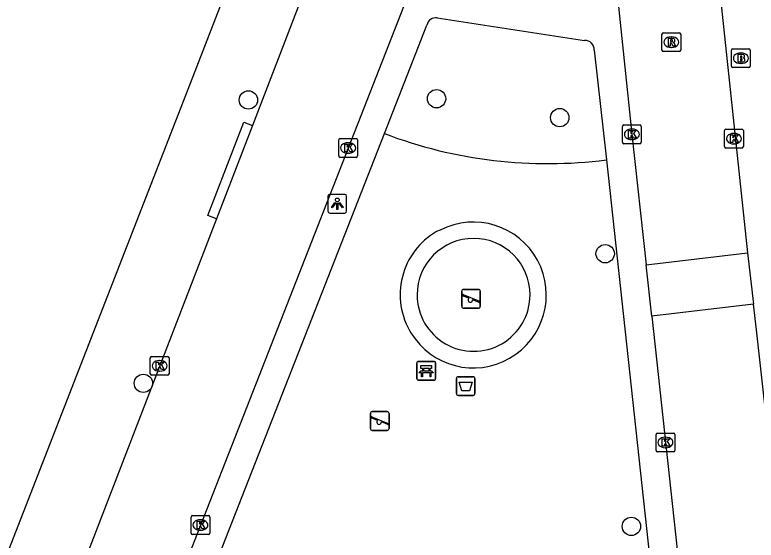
# Model space of a CAD drawing. Extents: x 160026 to 161302, y 384757 to 385701.
# Drawn here: x 161016.12 to 161055.59, y 385187.45 to 385215.45 of the extents above; entities that cross this region are included whole.
import ezdxf

# ---------------------------------------------------------------- set-up
doc = ezdxf.new("R2010")
doc.units = 0
for name, color, linetype in [('IMGEO_Afvalbak', 7, 'Continuous'), ('IMGEO_Bank', 7, 'Continuous'), ('IMGEO_Boom', 7, 'Continuous'), ('IMGEO_Brandkraan', 7, 'Continuous'), ('IMGEO_Groenvoorziening', 7, 'Continuous'), ('IMGEO_Hek', 7, 'Continuous'), ('IMGEO_Kolk', 7, 'Continuous'), ('IMGEO_Lichtpunt', 7, 'Continuous'), ('IMGEO_Rijbaan_lokaal_open', 7, 'Continuous'), ('IMGEO_Rioolput', 7, 'Continuous'), ('IMGEO_Speelvoorziening', 7, 'Continuous'), ('IMGEO_Voetpad_open', 7, 'Continuous')]:
    doc.layers.add(name, color=color, linetype=linetype)

msp = doc.modelspace()

# ---------------------------------------------------------------- linework, layer by layer
at = {"layer": 'IMGEO_Afvalbak'}
for p, q in [((161039.625, 385195.265), (161039.625, 385196.065)), ((161039.625, 385196.065), (161039.625, 385195.265)), ((161039.725, 385196.165), (161040.515, 385196.165)), ((161040.515, 385196.165), (161039.725, 385196.165)), ((161040.615, 385196.065), (161040.615, 385195.265)), ((161040.615, 385195.265), (161040.615, 385196.065)), ((161040.515, 385195.165), (161039.725, 385195.165)), ((161039.725, 385195.165), (161040.515, 385195.165))]:
    msp.add_line(p, q, dxfattribs=at)
msp.add_lwpolyline([(161039.768, 385195.879), (161040.472, 385195.879), (161040.323, 385195.409), (161039.917, 385195.409), (161039.768, 385195.879)], dxfattribs=at)
for centre, start, end in [((161039.725, 385196.065), 90, 180), ((161039.725, 385196.065), 90, 180), ((161040.515, 385196.065), 0, 90), ((161040.515, 385196.065), 360, 90), ((161039.725, 385195.265), 180, 270), ((161039.725, 385195.265), 180, 270), ((161040.515, 385195.265), 270, 0), ((161040.515, 385195.265), 270, 0)]:
    msp.add_arc(centre, 0.1, start, end, dxfattribs=at)
at = {"layer": 'IMGEO_Bank'}
for p, q in [((161037.599, 385196.977), (161038.44, 385196.977)), ((161038.44, 385196.977), (161037.599, 385196.977)), ((161037.524, 385196.052), (161037.524, 385196.893)), ((161037.524, 385196.893), (161037.524, 385196.052)), ((161037.833, 385196.483), (161037.833, 385196.589)), ((161037.877, 385196.589), (161037.877, 385196.483)), ((161038.165, 385196.595), (161037.883, 385196.595)), ((161038.171, 385196.483), (161038.171, 385196.589)), ((161038.215, 385196.589), (161038.215, 385196.483)), ((161038.524, 385196.902), (161038.524, 385196.061)), ((161038.524, 385196.061), (161038.524, 385196.902)), ((161038.221, 385196.375), (161037.828, 385196.375)), ((161037.883, 385196.477), (161038.165, 385196.477)), ((161038.449, 385195.977), (161037.608, 385195.977)), ((161037.608, 385195.977), (161038.449, 385195.977))]:
    msp.add_line(p, q, dxfattribs=at)
for points in [[(161037.827, 385196.595), (161037.741, 385196.595), (161037.741, 385196.756), (161038.304, 385196.756), (161038.304, 385196.595), (161038.221, 385196.595)], [(161037.771, 385196.375), (161037.629, 385196.375), (161037.741, 385196.477), (161037.827, 385196.477)], [(161037.821, 385196.368), (161037.821, 385196.161), (161037.778, 385196.161), (161037.778, 385196.368)], [(161038.221, 385196.477), (161038.304, 385196.477), (161038.416, 385196.375), (161038.277, 385196.375)], [(161038.271, 385196.368), (161038.271, 385196.161), (161038.227, 385196.161), (161038.227, 385196.368)]]:
    msp.add_lwpolyline(points, dxfattribs=at)
for centre, radius, start, end in [((161037.602, 385196.899), 0.0779, 92.4484, 184.2845), ((161037.602, 385196.899), 0.0779, 92.4484, 184.2845), ((161038.446, 385196.899), 0.0779, 2.4484, 94.2845), ((161038.446, 385196.899), 0.0779, 2.4484, 94.2845), ((161037.826, 385196.588), 0.00671, 2.8957, 87.1043), ((161037.883, 385196.588), 0.00671, 92.8957, 177.1043), ((161038.165, 385196.588), 0.00671, 2.8957, 87.1043), ((161038.222, 385196.588), 0.00671, 92.8957, 177.1043), ((161037.771, 385196.368), 0.00671, 2.8957, 87.1043), ((161037.828, 385196.368), 0.00671, 92.8957, 177.1043), ((161037.826, 385196.484), 0.00671, 272.8957, 357.1043), ((161037.883, 385196.484), 0.00671, 182.8957, 267.1043), ((161038.165, 385196.484), 0.00671, 272.8957, 357.1043), ((161038.222, 385196.484), 0.00671, 182.8957, 267.1043), ((161038.22, 385196.368), 0.00671, 2.8957, 87.1043), ((161038.277, 385196.368), 0.00671, 92.8957, 177.1043), ((161037.602, 385196.055), 0.0779, 182.4484, 274.2845), ((161037.602, 385196.055), 0.0779, 182.4484, 274.2845), ((161038.446, 385196.055), 0.0779, 272.4484, 4.2845), ((161038.446, 385196.055), 0.0779, 272.4484, 4.2845)]:
    msp.add_arc(centre, radius, start, end, dxfattribs=at)
at = {"layer": 'IMGEO_Boom'}
for centre in [(161028.554, 385210.911), (161038.57, 385210.977), (161045.132, 385209.969), (161047.549, 385202.718), (161022.965, 385195.812), (161048.946, 385188.192)]:
    msp.add_circle(centre, 0.489, dxfattribs=at)
at = {"layer": 'IMGEO_Brandkraan'}
for p, q in [((161054.272, 385212.707), (161054.272, 385213.559)), ((161054.347, 385213.633), (161055.199, 385213.633)), ((161055.273, 385213.559), (161055.273, 385212.707)), ((161054.76, 385213.413), (161054.785, 385213.413)), ((161054.783, 385212.853), (161054.758, 385212.853)), ((161055.199, 385212.633), (161054.347, 385212.633))]:
    msp.add_line(p, q, dxfattribs=at)
for points in [[(161054.272, 385212.707), (161054.272, 385213.559)], [(161054.347, 385213.633), (161055.199, 385213.633)], [(161055.273, 385213.559), (161055.273, 385212.707)], [(161054.62, 385213.333), (161054.62, 385212.933), (161054.833, 385212.933)], [(161054.851, 385213.333), (161054.62, 385213.333)], [(161054.799, 385213.252), (161054.745, 385213.252), (161054.745, 385213.176)], [(161054.745, 385213.176), (161054.798, 385213.176)], [(161054.807, 385213.1), (161054.745, 385213.1), (161054.745, 385213.019)], [(161054.745, 385213.019), (161054.807, 385213.019)], [(161055.199, 385212.633), (161054.347, 385212.633)]]:
    msp.add_lwpolyline(points, dxfattribs=at)
for centre, radius, start, end in [((161054.349, 385213.557), 0.0765, 91.552, 178.448), ((161054.349, 385213.557), 0.0765, 91.552, 178.448), ((161055.197, 385213.557), 0.0765, 1.552, 88.448), ((161055.197, 385213.557), 0.0765, 1.552, 88.448), ((161054.8, 385213.214), 0.0379, 267.8285, 90.9355), ((161054.855, 385213.188), 0.145, 59.4692, 91.5367), ((161054.88, 385213.235), 0.0922, 285.5137, 58.1501), ((161054.808, 385213.059), 0.0404, 269.8759, 90.5077), ((161054.839, 385213.184), 0.251, 268.6676, 293.5347), ((161054.885, 385213.043), 0.105, 301.3115, 78.989), ((161054.349, 385212.709), 0.0765, 181.552, 268.448), ((161054.349, 385212.709), 0.0765, 181.552, 268.448), ((161055.197, 385212.709), 0.0765, 271.552, 358.448), ((161055.197, 385212.709), 0.0765, 271.552, 358.448)]:
    msp.add_arc(centre, radius, start, end, dxfattribs=at)
for centre, major_axis, ratio, start_param, end_param in [((161054.759, 385213.133), (-0.387, 0.002), 0.722429, 4.712389, 7.853982), ((161054.784, 385213.133), (-0.39, 0.002), 0.717154, 1.570796, 4.712389)]:
    msp.add_ellipse(centre, major_axis=major_axis, ratio=ratio, start_param=start_param, end_param=end_param, dxfattribs=at)
at = {"layer": 'IMGEO_Groenvoorziening'}
msp.add_arc((161044.481, 385231.849), 24.33, 249.0764, 277.3948, dxfattribs=at)
at = {"layer": 'IMGEO_Hek'}
for start, end in [(0.0191, 179.9809), (179.981, 0.019)]:
    msp.add_arc((161040.544, 385200.527), 3.008, start, end, dxfattribs=at)
at = {"layer": 'IMGEO_Kolk'}
for p, q in [((161048.469, 385208.653), (161048.469, 385209.505)), ((161048.544, 385209.579), (161049.396, 385209.579)), ((161048.957, 385209.359), (161048.982, 385209.359)), ((161049.47, 385209.505), (161049.47, 385208.653)), ((161053.904, 385208.423), (161053.904, 385209.275)), ((161053.979, 385209.349), (161054.831, 385209.349)), ((161054.905, 385209.275), (161054.905, 385208.423)), ((161033.441, 385208.852), (161034.293, 385208.852)), ((161054.392, 385209.129), (161054.417, 385209.129)), ((161033.366, 385207.926), (161033.366, 385208.778)), ((161033.854, 385208.632), (161033.879, 385208.632)), ((161034.367, 385208.778), (161034.367, 385207.926)), ((161049.396, 385208.579), (161048.544, 385208.579)), ((161048.98, 385208.799), (161048.955, 385208.799)), ((161054.415, 385208.569), (161054.39, 385208.569)), ((161033.877, 385208.072), (161033.852, 385208.072)), ((161054.831, 385208.349), (161053.979, 385208.349)), ((161034.293, 385207.852), (161033.441, 385207.852)), ((161023.33, 385196.317), (161023.33, 385197.169)), ((161023.405, 385197.243), (161024.257, 385197.243)), ((161023.818, 385197.023), (161023.843, 385197.023)), ((161024.331, 385197.169), (161024.331, 385196.317)), ((161024.257, 385196.243), (161023.405, 385196.243)), ((161023.841, 385196.463), (161023.816, 385196.463)), ((161050.257, 385192.236), (161050.257, 385193.088)), ((161050.332, 385193.162), (161051.184, 385193.162)), ((161051.258, 385193.088), (161051.258, 385192.236)), ((161050.745, 385192.942), (161050.77, 385192.942)), ((161050.768, 385192.382), (161050.743, 385192.382)), ((161051.184, 385192.162), (161050.332, 385192.162)), ((161025.5, 385187.836), (161025.5, 385188.688)), ((161025.575, 385188.762), (161026.427, 385188.762)), ((161026.501, 385188.688), (161026.501, 385187.836)), ((161025.988, 385188.542), (161026.013, 385188.542)), ((161026.011, 385187.982), (161025.986, 385187.982)), ((161026.427, 385187.762), (161025.575, 385187.762))]:
    msp.add_line(p, q, dxfattribs=at)
for points in [[(161048.469, 385208.653), (161048.469, 385209.505)], [(161048.544, 385209.579), (161049.396, 385209.579)], [(161048.79, 385209.279), (161048.913, 385209.279), (161048.913, 385209.128), (161049.043, 385209.279), (161049.207, 385209.279), (161049.061, 385209.128), (161049.214, 385208.879), (161049.062, 385208.879), (161048.977, 385209.043), (161048.913, 385208.976), (161048.913, 385208.879), (161048.79, 385208.879), (161048.79, 385209.279)], [(161049.47, 385209.505), (161049.47, 385208.653)], [(161053.904, 385208.423), (161053.904, 385209.275)], [(161053.979, 385209.349), (161054.831, 385209.349)], [(161054.905, 385209.275), (161054.905, 385208.423)], [(161033.441, 385208.852), (161034.293, 385208.852)], [(161054.225, 385209.049), (161054.348, 385209.049), (161054.348, 385208.898), (161054.478, 385209.049), (161054.642, 385209.049), (161054.496, 385208.898), (161054.649, 385208.649), (161054.497, 385208.649), (161054.412, 385208.813), (161054.348, 385208.746), (161054.348, 385208.649), (161054.225, 385208.649), (161054.225, 385209.049)], [(161033.366, 385207.926), (161033.366, 385208.778)], [(161033.687, 385208.552), (161033.81, 385208.552), (161033.81, 385208.401), (161033.94, 385208.552), (161034.104, 385208.552), (161033.958, 385208.401), (161034.111, 385208.152), (161033.959, 385208.152), (161033.874, 385208.316), (161033.81, 385208.249), (161033.81, 385208.152), (161033.687, 385208.152), (161033.687, 385208.552)], [(161034.367, 385208.778), (161034.367, 385207.926)], [(161049.396, 385208.579), (161048.544, 385208.579)], [(161054.831, 385208.349), (161053.979, 385208.349)], [(161034.293, 385207.852), (161033.441, 385207.852)], [(161023.33, 385196.317), (161023.33, 385197.169)], [(161023.405, 385197.243), (161024.257, 385197.243)], [(161024.331, 385197.169), (161024.331, 385196.317)], [(161023.651, 385196.943), (161023.774, 385196.943), (161023.774, 385196.792), (161023.904, 385196.943), (161024.068, 385196.943), (161023.922, 385196.792), (161024.075, 385196.543), (161023.923, 385196.543), (161023.838, 385196.707), (161023.774, 385196.64), (161023.774, 385196.543), (161023.651, 385196.543), (161023.651, 385196.943)], [(161024.257, 385196.243), (161023.405, 385196.243)], [(161050.257, 385192.236), (161050.257, 385193.088)], [(161050.332, 385193.162), (161051.184, 385193.162)], [(161051.258, 385193.088), (161051.258, 385192.236)], [(161050.578, 385192.862), (161050.701, 385192.862), (161050.701, 385192.711), (161050.831, 385192.862), (161050.995, 385192.862), (161050.849, 385192.711), (161051.002, 385192.462), (161050.85, 385192.462), (161050.765, 385192.626), (161050.701, 385192.559), (161050.701, 385192.462), (161050.578, 385192.462), (161050.578, 385192.862)], [(161051.184, 385192.162), (161050.332, 385192.162)], [(161025.5, 385187.836), (161025.5, 385188.688)], [(161025.575, 385188.762), (161026.427, 385188.762)], [(161026.501, 385188.688), (161026.501, 385187.836)], [(161025.821, 385188.462), (161025.944, 385188.462), (161025.944, 385188.311), (161026.074, 385188.462), (161026.238, 385188.462), (161026.092, 385188.311), (161026.245, 385188.062), (161026.093, 385188.062), (161026.008, 385188.226), (161025.944, 385188.159), (161025.944, 385188.062), (161025.821, 385188.062), (161025.821, 385188.462)], [(161026.427, 385187.762), (161025.575, 385187.762)]]:
    msp.add_lwpolyline(points, dxfattribs=at)
for centre, start, end in [((161048.546, 385209.503), 91.552, 178.448), ((161048.546, 385209.503), 91.552, 178.448), ((161049.394, 385209.503), 1.552, 88.448), ((161049.394, 385209.503), 1.552, 88.448), ((161053.981, 385209.273), 91.552, 178.448), ((161053.981, 385209.273), 91.552, 178.448), ((161054.829, 385209.273), 1.552, 88.448), ((161054.829, 385209.273), 1.552, 88.448), ((161033.443, 385208.776), 91.552, 178.448), ((161033.443, 385208.776), 91.552, 178.448), ((161034.291, 385208.776), 1.552, 88.448), ((161034.291, 385208.776), 1.552, 88.448), ((161048.546, 385208.655), 181.552, 268.448), ((161048.546, 385208.655), 181.552, 268.448), ((161049.394, 385208.655), 271.552, 358.448), ((161049.394, 385208.655), 271.552, 358.448), ((161053.981, 385208.425), 181.552, 268.448), ((161053.981, 385208.425), 181.552, 268.448), ((161054.829, 385208.425), 271.552, 358.448), ((161054.829, 385208.425), 271.552, 358.448), ((161033.443, 385207.928), 181.552, 268.448), ((161033.443, 385207.928), 181.552, 268.448), ((161034.291, 385207.928), 271.552, 358.448), ((161034.291, 385207.928), 271.552, 358.448), ((161023.407, 385197.167), 91.552, 178.448), ((161023.407, 385197.167), 91.552, 178.448), ((161024.255, 385197.167), 1.552, 88.448), ((161024.255, 385197.167), 1.552, 88.448), ((161023.407, 385196.319), 181.552, 268.448), ((161023.407, 385196.319), 181.552, 268.448), ((161024.255, 385196.319), 271.552, 358.448), ((161024.255, 385196.319), 271.552, 358.448), ((161050.334, 385193.086), 91.552, 178.448), ((161050.334, 385193.086), 91.552, 178.448), ((161051.182, 385193.086), 1.552, 88.448), ((161051.182, 385193.086), 1.552, 88.448), ((161050.334, 385192.238), 181.552, 268.448), ((161050.334, 385192.238), 181.552, 268.448), ((161051.182, 385192.238), 271.552, 358.448), ((161051.182, 385192.238), 271.552, 358.448), ((161025.577, 385188.686), 91.552, 178.448), ((161025.577, 385188.686), 91.552, 178.448), ((161026.425, 385188.686), 1.552, 88.448), ((161026.425, 385188.686), 1.552, 88.448), ((161025.577, 385187.838), 181.552, 268.448), ((161025.577, 385187.838), 181.552, 268.448), ((161026.425, 385187.838), 271.552, 358.448), ((161026.425, 385187.838), 271.552, 358.448)]:
    msp.add_arc(centre, 0.0765, start, end, dxfattribs=at)
for centre, major_axis, ratio, start_param, end_param in [((161048.956, 385209.079), (-0.387, 0.002), 0.722429, 4.712389, 7.853982), ((161048.981, 385209.079), (-0.39, 0.002), 0.717154, 1.570796, 4.712389), ((161054.391, 385208.849), (-0.387, 0.002), 0.722429, 4.712389, 7.853982), ((161054.416, 385208.849), (-0.39, 0.002), 0.717154, 1.570796, 4.712389), ((161033.853, 385208.352), (-0.387, 0.002), 0.722429, 4.712389, 7.853982), ((161033.878, 385208.352), (-0.39, 0.002), 0.717154, 1.570796, 4.712389), ((161023.817, 385196.743), (-0.387, 0.002), 0.722429, 4.712389, 7.853982), ((161023.842, 385196.743), (-0.39, 0.002), 0.717154, 1.570796, 4.712389), ((161050.744, 385192.662), (-0.387, 0.002), 0.722429, 4.712389, 7.853982), ((161050.769, 385192.662), (-0.39, 0.002), 0.717154, 1.570796, 4.712389), ((161025.987, 385188.262), (-0.387, 0.002), 0.722429, 4.712389, 7.853982), ((161026.012, 385188.262), (-0.39, 0.002), 0.717154, 1.570796, 4.712389)]:
    msp.add_ellipse(centre, major_axis=major_axis, ratio=ratio, start_param=start_param, end_param=end_param, dxfattribs=at)
at = {"layer": 'IMGEO_Lichtpunt'}
for p, q in [((161032.788, 385205.787), (161032.788, 385204.98)), ((161032.788, 385205.787), (161032.788, 385204.98)), ((161033.69, 385205.882), (161032.882, 385205.882)), ((161033.69, 385205.882), (161032.882, 385205.882)), ((161033.784, 385204.98), (161033.784, 385205.787)), ((161033.784, 385204.98), (161033.784, 385205.787)), ((161032.882, 385204.886), (161033.69, 385204.886)), ((161032.882, 385204.886), (161033.69, 385204.886))]:
    msp.add_line(p, q, dxfattribs=at)
for points in [[(161033.162, 385205.451), (161033.201, 385205.423), (161033.013, 385205.161), (161032.975, 385205.188), (161033.162, 385205.451)], [(161033.264, 385205.403), (161033.311, 385205.403), (161033.311, 385205.081), (161033.264, 385205.081), (161033.264, 385205.403)], [(161033.374, 385205.423), (161033.412, 385205.45), (161033.599, 385205.188), (161033.56, 385205.16), (161033.374, 385205.423)]]:
    msp.add_lwpolyline(points, dxfattribs=at)
msp.add_circle((161033.287, 385205.585), 0.0994, dxfattribs=at)
for centre, start, end in [((161032.882, 385205.787), 90, 180), ((161032.882, 385205.787), 90, 180), ((161033.69, 385205.787), 0, 90), ((161033.69, 385205.787), 0, 90), ((161032.882, 385204.98), 180, 270), ((161032.882, 385204.98), 180, 270), ((161033.69, 385204.98), 270, 0), ((161033.69, 385204.98), 270, 360)]:
    msp.add_arc(centre, 0.0946, start, end, dxfattribs=at)
at = {"layer": 'IMGEO_Rijbaan_lokaal_open'}
for points in [[(161038.28, 385233.682), (161031.3, 385216.104), (161028.77, 385209.545)], [(161018.527, 385169.117), (161018.646, 385169.399), (161043.23, 385232.277)], [(161051.988, 385232.389), (161052.31, 385229.392), (161055.124, 385202.766)], [(161046.578, 385232.049), (161048.97, 385209.079), (161049.725, 385202.127)], [(161028.77, 385209.545), (161026.856, 385204.583)], [(161026.856, 385204.583), (161006.613, 385152.101)], [(161049.725, 385202.127), (161055.124, 385202.766)], [(161055.124, 385202.766), (161055.449, 385200.025)], [(161050.024, 385199.383), (161049.725, 385202.127)], [(161055.449, 385200.025), (161050.024, 385199.383)], [(161056.095, 385194.195), (161055.611, 385198.657), (161055.449, 385200.025)], [(161050.024, 385199.383), (161054.485, 385158.322)]]:
    msp.add_lwpolyline(points, dxfattribs=at)
at = {"layer": 'IMGEO_Rioolput'}
for p, q in [((161050.569, 385213.565), (161050.569, 385214.417)), ((161050.644, 385214.491), (161051.496, 385214.491)), ((161051.57, 385214.417), (161051.57, 385213.565)), ((161051.057, 385214.271), (161051.082, 385214.271)), ((161051.08, 385213.711), (161051.055, 385213.711)), ((161051.496, 385213.491), (161050.644, 385213.491))]:
    msp.add_line(p, q, dxfattribs=at)
for points in [[(161050.569, 385213.565), (161050.569, 385214.417)], [(161050.644, 385214.491), (161051.496, 385214.491)], [(161051.57, 385214.417), (161051.57, 385213.565)], [(161051.158, 385214.189), (161050.906, 385214.191), (161050.906, 385213.791)], [(161050.906, 385213.791), (161051.03, 385213.791), (161051.03, 385213.953), (161051.041, 385213.953)], [(161051.084, 385214.11), (161051.03, 385214.11), (161051.03, 385214.029)], [(161051.03, 385214.029), (161051.082, 385214.029)], [(161051.088, 385213.924), (161051.159, 385213.791), (161051.299, 385213.791), (161051.234, 385213.917)], [(161051.496, 385213.491), (161050.644, 385213.491)]]:
    msp.add_lwpolyline(points, dxfattribs=at)
for centre, radius, start, end in [((161050.646, 385214.415), 0.0765, 91.552, 178.448), ((161050.646, 385214.415), 0.0765, 91.552, 178.448), ((161051.494, 385214.415), 0.0765, 1.552, 88.448), ((161051.494, 385214.415), 0.0765, 1.552, 88.448), ((161051.04, 385213.9), 0.0533, 26.0293, 88.6989), ((161051.066, 385214.218), 0.19, 274.7715, 282.9687), ((161051.09, 385214.014), 0.0964, 77.0061, 93.1865), ((161051.104, 385214.071), 0.0378, 276.6634, 79.6772), ((161051.157, 385214.079), 0.109, 350.3612, 89.416), ((161051.155, 385214.079), 0.112, 277.5842, 350.9817), ((161051.139, 385213.864), 0.108, 29.5134, 73.7905), ((161050.646, 385213.567), 0.0765, 181.552, 268.448), ((161050.646, 385213.567), 0.0765, 181.552, 268.448), ((161051.494, 385213.567), 0.0765, 271.552, 358.448), ((161051.494, 385213.567), 0.0765, 271.552, 358.448)]:
    msp.add_arc(centre, radius, start, end, dxfattribs=at)
for centre, major_axis, ratio, start_param, end_param in [((161051.056, 385213.991), (-0.387, 0.002), 0.722429, 4.712389, 7.853982), ((161051.081, 385213.991), (-0.39, 0.002), 0.717154, 1.570796, 4.712389)]:
    msp.add_ellipse(centre, major_axis=major_axis, ratio=ratio, start_param=start_param, end_param=end_param, dxfattribs=at)
at = {"layer": 'IMGEO_Speelvoorziening'}
for p, q in [((161039.912, 385199.915), (161039.912, 385200.715)), ((161039.912, 385200.715), (161039.912, 385199.915)), ((161039.981, 385200.54), (161040.857, 385200.187)), ((161040.012, 385200.815), (161040.802, 385200.815)), ((161040.802, 385200.815), (161040.012, 385200.815)), ((161040.902, 385200.715), (161040.902, 385199.915)), ((161040.902, 385199.915), (161040.902, 385200.715)), ((161040.295, 385200.343), (161039.956, 385200.48)), ((161040.833, 385200.127), (161040.493, 385200.264)), ((161040.802, 385199.815), (161040.012, 385199.815)), ((161040.012, 385199.815), (161040.802, 385199.815)), ((161035.152, 385194.305), (161035.942, 385194.305)), ((161035.942, 385194.305), (161035.152, 385194.305)), ((161035.052, 385193.405), (161035.052, 385194.205)), ((161035.052, 385194.205), (161035.052, 385193.405)), ((161035.435, 385193.833), (161035.096, 385193.97)), ((161035.121, 385194.03), (161035.997, 385193.677)), ((161036.042, 385194.205), (161036.042, 385193.405)), ((161036.042, 385193.405), (161036.042, 385194.205)), ((161035.973, 385193.617), (161035.633, 385193.754)), ((161035.942, 385193.305), (161035.152, 385193.305)), ((161035.152, 385193.305), (161035.942, 385193.305))]:
    msp.add_line(p, q, dxfattribs=at)
for centre, radius, start, end in [((161040.012, 385200.715), 0.1, 90, 180), ((161040.012, 385200.715), 0.1, 90, 180), ((161039.969, 385200.51), 0.0327, 68.078, 248.078), ((161040.802, 385200.715), 0.1, 0, 90), ((161040.802, 385200.715), 0.1, 360, 90), ((161040.374, 385200.253), 0.12, 130.9928, 5.1632), ((161040.845, 385200.157), 0.0327, 248.078, 68.078), ((161040.012, 385199.915), 0.1, 180, 270), ((161040.012, 385199.915), 0.1, 180, 270), ((161040.802, 385199.915), 0.1, 270, 0), ((161040.802, 385199.915), 0.1, 270, 0), ((161035.152, 385194.205), 0.1, 90, 180), ((161035.152, 385194.205), 0.1, 90, 180), ((161035.942, 385194.205), 0.1, 0, 90), ((161035.942, 385194.205), 0.1, 360, 90), ((161035.109, 385194), 0.0327, 68.078, 248.078), ((161035.514, 385193.743), 0.12, 130.9928, 5.1632), ((161035.985, 385193.647), 0.0327, 248.078, 68.078), ((161035.152, 385193.405), 0.1, 180, 270), ((161035.152, 385193.405), 0.1, 180, 270), ((161035.942, 385193.405), 0.1, 270, 0), ((161035.942, 385193.405), 0.1, 270, 0)]:
    msp.add_arc(centre, radius, start, end, dxfattribs=at)
at = {"layer": 'IMGEO_Voetpad_open'}
for points in [[(161027.141, 385216.132), (161025.453, 385211.795), (161023.234, 385206.095), (161003.072, 385154.295), (161002.935, 385153.943), (161000.607, 385147.956), (161000, 385146.397), (160987.796, 385115.023), (160983.488, 385103.946)], [(161038.603, 385215.285), (161046.456, 385214.087)], [(161035.792, 385209.124), (161038.055, 385214.893)], [(161046.97, 385213.568), (161047.612, 385207.722)], [(161026.856, 385204.583), (161026.39, 385204.762), (161028.304, 385209.724), (161028.77, 385209.545)], [(161022.697, 385175.662), (161024.503, 385180.297), (161025.065, 385181.727), (161035.792, 385209.124)], [(161047.612, 385207.722), (161050.818, 385178.251)], [(161038.768, 385203.98), (161038.569, 385203.895)]]:
    msp.add_lwpolyline(points, dxfattribs=at)
for centre, radius, start, end in [((161038.536, 385214.799), 0.49, 82.1859, 168.9685), ((161046.454, 385213.571), 0.516, 359.6165, 89.8289), ((161040.53, 385200.518), 3.885, 211.2522, 116.9758), ((161040.514, 385200.536), 3.881, 120.0796, 211.613), ((161040.544, 385200.527), 3.008, 0.0191, 179.9809), ((161040.544, 385200.527), 3.008, 179.981, 0.019)]:
    msp.add_arc(centre, radius, start, end, dxfattribs=at)

doc.saveas('drawing.dxf')
